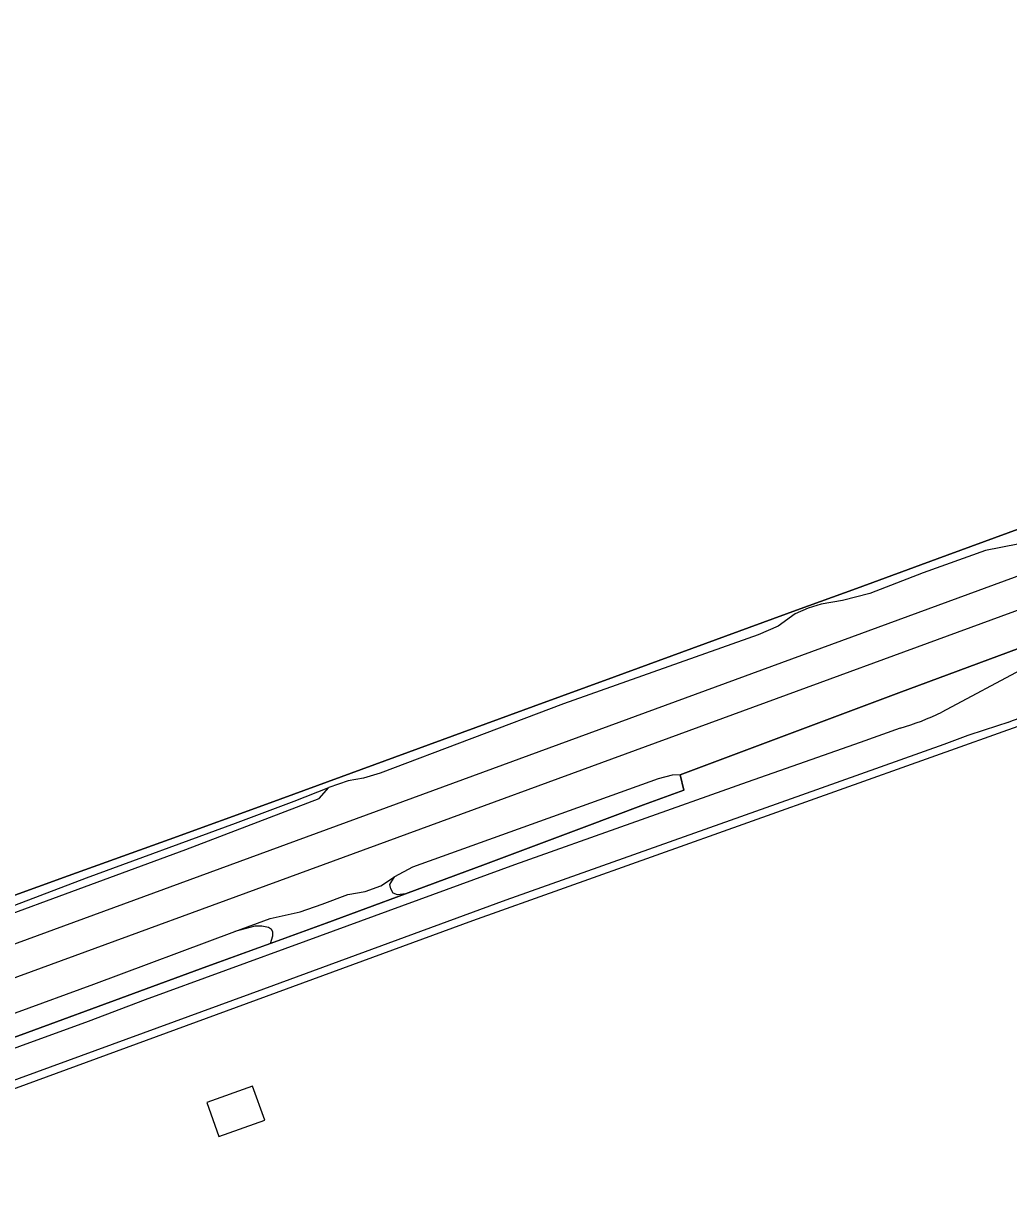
# Model space of a CAD drawing. Extents: x 135999 to 138000, y 396000 to 398501.
# Drawn here: x 137358.4 to 137474.4, y 397682.8 to 397820.1 of the extents above; entities that cross this region are included whole.
import ezdxf

# ---------------------------------------------------------------- set-up
doc = ezdxf.new("R2010")
doc.units = 0
for name, color, linetype in [('gg-afsc-hekwerk', 7, 'Continuous'), ('gg-aspt-spoorlijn', 7, 'Continuous'), ('gg-bbg-luifel en loopbrug', 7, 'Continuous'), ('gg-knt-BGT kruinlijn', 7, 'Continuous'), ('gg-knt-verharding', 7, 'Continuous'), ('gg-kntw-beschoeiing', 7, 'Continuous'), ('gx-grn-maaiveld', 7, 'Continuous')]:
    doc.layers.add(name, color=color, linetype=linetype)

msp = doc.modelspace()

# ---------------------------------------------------------------- linework, layer by layer
at = {"layer": 'gg-afsc-hekwerk'}
for points in [[(137349.49, 397698.01), (137358.9, 397701.41), (137370.61, 397705.71), (137379.98, 397709.15), (137394.03, 397714.27), (137403.37, 397717.73), (137412.78, 397721.2), (137424.4, 397725.55), (137431.4, 397728.17), (137436.12, 397729.89), (137435.71, 397731.72), (137461.44, 397741.34), (137477.81, 397747.45), (137487.15, 397750.91), (137498.8, 397755.27), (137508.11, 397758.75), (137517.58, 397762.29)], [(137326.21, 397683.4), (137411.3, 397714.56), (137486.81, 397741.47)]]:
    msp.add_lwpolyline(points, dxfattribs=at)
at = {"layer": 'gg-aspt-spoorlijn'}
for points in [[(136075.43, 397214.46), (136165.19, 397250.32), (136175.83, 397254.5), (136256.7, 397286.85), (136831.36, 397516.94), (136867.05, 397531.05), (136889.12, 397539.65), (136916.33, 397550.04), (136945.87, 397561.09), (136993.36, 397578.62), (137270.52, 397680.02), (137802.49, 397874.91), (137896.16, 397909.12), (138000, 397947.19)], [(136076.98, 397210.64), (136113.05, 397225.06), (136129.39, 397231.53), (136568.99, 397407.55), (136729.79, 397471.81), (136768.52, 397487.4), (136830.41, 397512.12), (136867.43, 397526.8), (136895.68, 397537.75), (136937.99, 397553.93), (136956.86, 397560.98), (136995.09, 397575.13), (137083.8, 397607.68), (137604.83, 397798.5), (137686.49, 397828.47), (137782.44, 397863.56), (137832.38, 397881.91), (137892.9, 397903.99), (137919.35, 397913.74), (138000, 397943.3)]]:
    msp.add_lwpolyline(points, dxfattribs=at)
at = {"layer": 'gg-bbg-luifel en loopbrug'}
msp.add_lwpolyline([(137381.42, 397689.18), (137386.8, 397691.1), (137385.37, 397695.11), (137379.99, 397693.19), (137381.42, 397689.18)], dxfattribs=at)
at = {"layer": 'gg-knt-BGT kruinlijn'}
msp.add_lwpolyline([(137339.56, 397710), (137341.57, 397710.73), (137342.45, 397710.9), (137349.42, 397713.35), (137365.82, 397719.6), (137383.35, 397726.01), (137390.27, 397728.62), (137394.36, 397730.24)], dxfattribs=at)
at = {"layer": 'gg-knt-verharding'}
for points in [[(137507.95, 397757.37), (137497.15, 397753.98), (137484.44, 397748.93), (137482.72, 397748.04), (137476.33, 397744.35), (137466.5, 397739.09)], [(137474.36, 397737.91), (137471.49, 397736.97), (137469.55, 397736.35), (137466.72, 397735.29), (137461.56, 397733.42), (137449.96, 397729.33), (137415.19, 397716.97), (137386.67, 397706.52), (137325.88, 397684.31), (137295.69, 397673.33), (137264.1, 397661.8), (137219.13, 397645.3), (137211.45, 397642.43), (137206.46, 397640.6)]]:
    msp.add_lwpolyline(points, dxfattribs=at)
for centre, radius, start, end in [((137460.52, 397774.38), 39.01, 290.7678, 302.529), ((137453.52, 397765.67), 29.58, 285.8141, 296.0217)]:
    msp.add_arc(centre, radius, start, end, dxfattribs=at)
at = {"layer": 'gg-kntw-beschoeiing'}
msp.add_lwpolyline([(137356.53, 397717.25), (137363.67, 397719.85), (137375.57, 397724.12), (137387.44, 397728.43), (137396.98, 397731.91), (137408.87, 397736.27), (137418.4, 397739.76), (137427.95, 397743.22), (137439.86, 397747.59), (137449.37, 397751.06), (137456.45, 397753.63), (137465.93, 397757.12), (137475.49, 397760.61)], dxfattribs=at)
at = {"layer": 'gx-grn-maaiveld'}
for p, q in [((137471.63, 397758.11), (137464.29, 397755.45)), ((137464.29, 397755.45), (137458, 397753.03)), ((137454.8, 397752.21), (137452.28, 397751.8)), ((137458, 397753.03), (137454.8, 397752.21)), ((137450.74, 397751.33), (137449.23, 397750.65)), ((137452.28, 397751.8), (137450.74, 397751.33)), ((137449.23, 397750.65), (137447.23, 397749.21)), ((137444.86, 397748.16), (137421.96, 397740.08)), ((137447.23, 397749.21), (137444.86, 397748.16)), ((137421.96, 397740.08), (137400.4, 397731.92)), ((137400.4, 397731.92), (137398.41, 397731.33)), ((137396.62, 397730.99), (137394.36, 397730.24)), ((137398.41, 397731.33), (137396.62, 397730.99))]:
    msp.add_line(p, q, dxfattribs=at)
for points in [[(137713.21, 397846.86), (137707.58, 397844.64), (137701.62, 397841.63), (137688.85, 397836.98), (137649.9, 397822.62), (137646.1, 397821.52), (137644.67, 397821.51), (137643.62, 397821.1), (137642.45, 397820.05), (137633.54, 397816.59), (137586.55, 397799.6), (137580.26, 397797.36), (137578.8, 397797.53), (137577.74, 397797.01), (137576.68, 397795.87), (137541.71, 397783.14), (137514.9, 397773.18), (137512.49, 397773.18), (137511.4, 397772.69), (137509.81, 397771.33), (137504.44, 397769.41), (137491.74, 397764.59), (137475.42, 397758.85), (137471.63, 397758.11)], [(137475.49, 397760.61), (137465.93, 397757.12), (137456.45, 397753.63), (137449.37, 397751.06), (137439.86, 397747.59), (137427.95, 397743.22), (137418.4, 397739.76), (137408.87, 397736.27), (137396.98, 397731.91), (137387.44, 397728.43), (137375.57, 397724.12), (137363.67, 397719.85), (137356.53, 397717.25)], [(137508.11, 397758.75), (137498.8, 397755.27), (137487.15, 397750.91), (137477.81, 397747.45), (137461.44, 397741.34), (137435.71, 397731.72)], [(137461.58, 397737.21), (137456.89, 397735.52), (137449.62, 397732.97), (137443.6, 397730.86), (137416.21, 397721.14), (137391.63, 397712.16)], [(137435.71, 397731.72), (137434.74, 397731.69), (137433.1, 397731.23), (137404.19, 397720.85), (137402.09, 397719.71)], [(137435.71, 397731.72), (137436.12, 397729.89), (137431.4, 397728.17), (137424.4, 397725.55), (137412.78, 397721.2), (137403.37, 397717.73)], [(137339.56, 397710), (137342.12, 397709.91), (137377.53, 397722.93), (137393.23, 397728.93), (137394.36, 397730.24)], [(137383.29, 397713.29), (137387.44, 397714.83), (137390.96, 397715.61), (137393.56, 397716.51), (137396.6, 397717.64), (137398.61, 397717.98), (137400.45, 397718.67), (137402.09, 397719.71)], [(137403.37, 397717.73), (137402.45, 397717.61), (137401.91, 397717.81), (137401.64, 397718.3), (137401.51, 397718.8), (137402.09, 397719.71)], [(137403.37, 397717.73), (137394.03, 397714.27), (137387.47, 397711.88)], [(137387.47, 397711.88), (137387.77, 397712.79), (137387.76, 397713.24), (137387.61, 397713.52), (137387.26, 397713.75), (137386.45, 397713.9), (137385.65, 397713.91), (137383.29, 397713.29)], [(137348.23, 397700.33), (137366.71, 397707.11), (137383.29, 397713.29)], [(137391.63, 397712.16), (137372.73, 397705.26), (137366.04, 397702.7), (137366.01, 397702.69), (137325.15, 397687.85), (137294.92, 397676.85), (137261.48, 397664.64), (137251.5, 397661.03), (137229.73, 397653.02), (137217.41, 397648.47), (137203.19, 397643.26), (137192.68, 397640.14), (137190.67, 397639.62)], [(137387.47, 397711.88), (137379.98, 397709.15), (137370.61, 397705.71), (137358.9, 397701.41), (137349.49, 397698.01), (137348.54, 397697.65)]]:
    msp.add_lwpolyline(points, dxfattribs=at)

doc.saveas('drawing.dxf')
